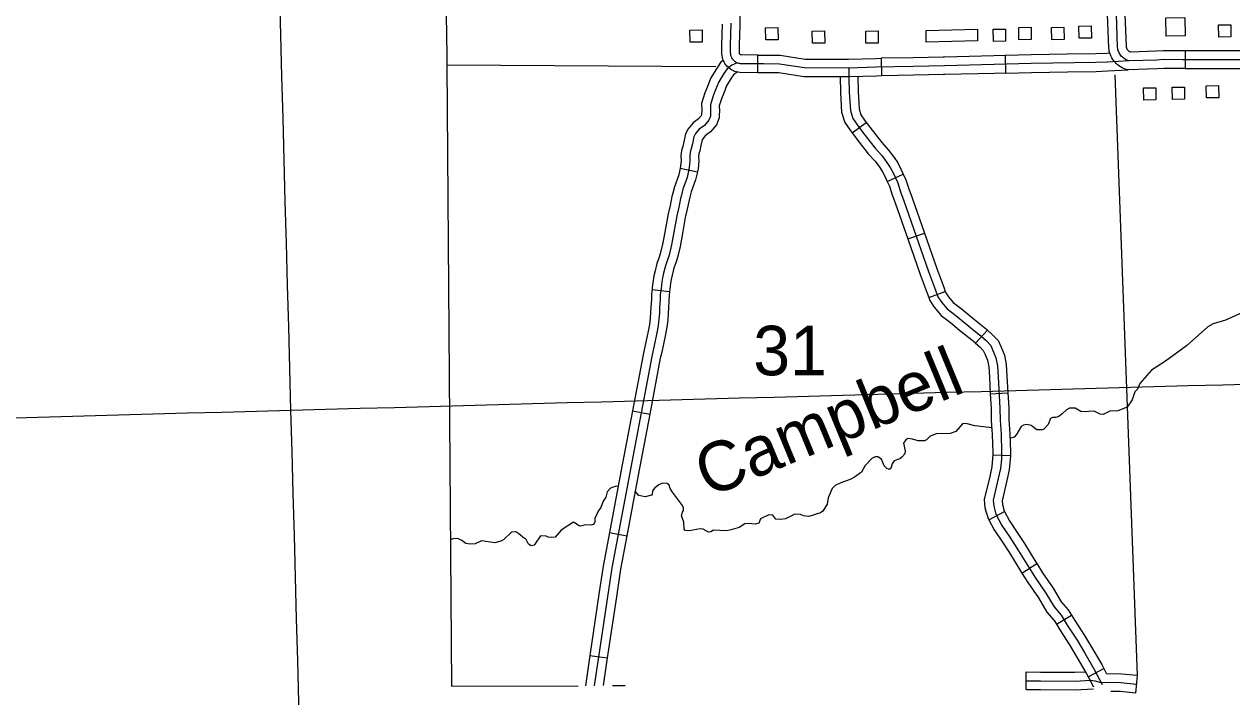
# Model space of a CAD drawing. Extents: x -19 to 366, y -4 to 359.
# Drawn here: x 156.487 to 158.436, y 173.954 to 175.04 of the extents above; entities that cross this region are included whole.
import ezdxf

# ---------------------------------------------------------------- set-up
doc = ezdxf.new("R2010")
doc.units = 0
for name, color, linetype in [('Level 2', 7, 'Continuous'), ('Level 31', 7, 'Continuous'), ('Level 32', 7, 'Continuous'), ('Level 35', 7, 'Continuous'), ('Level 45', 7, 'Continuous'), ('Level 5', 7, 'Continuous'), ('Level 56', 7, 'Continuous'), ('Level 57', 7, 'Continuous'), ('Level 60', 7, 'Continuous')]:
    doc.layers.add(name, color=color, linetype=linetype)

msp = doc.modelspace()

# ---------------------------------------------------------------- linework, layer by layer
at = {"layer": 'Level 2'}
for points in [[(157.1619, 175.4434), (157.1692, 174.99), (157.1695, 174.9741), (157.1768, 173.9718)], [(157.1768, 173.9718), (157.3815, 173.9723)], [(157.4368, 173.9724), (157.4573, 173.9724)]]:
    msp.add_lwpolyline(points, dxfattribs=at)
at = {"layer": 'Level 31'}
for p, q in [((157.6713, 174.9617), (157.6715, 174.9901)), ((158.0705, 174.9894), (158.0712, 174.961)), ((158.3611, 174.9969), (158.3611, 174.9685)), ((157.8706, 174.9849), (157.8712, 174.9565))]:
    msp.add_line(p, q, dxfattribs=at)
for points in [[(157.6426, 175.0392), (157.6427, 175.0413), (157.6433, 175.1019), (157.6426, 175.1399)], [(158.2535, 174.9734), (158.252, 174.9745), (158.2498, 174.9764), (158.2479, 174.9785), (158.246, 174.9807), (158.2443, 174.9831), (158.2428, 174.9855), (158.2415, 174.9881), (158.2404, 174.9907), (158.2395, 174.9934), (158.2387, 174.9962), (158.2382, 174.999), (158.2379, 175.0019), (158.236, 175.0557), (158.2358, 175.0812)], [(158.2707, 174.996), (158.2701, 174.9965), (158.2695, 174.997), (158.2689, 174.9975), (158.2684, 174.9981), (158.268, 174.9987), (158.2676, 174.9994), (158.2673, 175.0001), (158.2669, 175.0009), (158.2667, 175.0016), (158.2665, 175.0023), (158.2663, 175.0031), (158.2663, 175.0039), (158.2644, 175.0563), (158.2642, 175.0815)], [(158.2707, 174.9806), (158.269, 174.9811), (158.2673, 174.9817), (158.2656, 174.9825), (158.264, 174.9834), (158.2625, 174.9844), (158.261, 174.9855), (158.2597, 174.9867), (158.2584, 174.988), (158.2572, 174.9894), (158.2562, 174.9909), (158.2552, 174.9925), (158.2544, 174.9941), (158.2537, 174.9958), (158.2531, 174.9975), (158.2526, 174.9993), (158.2523, 175.001), (158.2521, 175.0029), (158.2502, 175.056)], [(157.6713, 174.9617), (157.6424, 174.9619), (157.6395, 174.9623), (157.6369, 174.9629), (157.6343, 174.9637), (157.6327, 174.9643), (157.632, 174.9646), (157.6296, 174.9658), (157.6273, 174.9672), (157.6252, 174.9688), (157.6232, 174.9705), (157.6214, 174.9723), (157.6196, 174.9744), (157.6182, 174.9766), (157.6169, 174.9788), (157.6157, 174.9812), (157.6148, 174.9837), (157.6141, 174.9863), (157.6136, 174.9888), (157.6133, 174.9914), (157.6132, 174.9936), (157.6131, 175.0066), (157.6142, 175.0401)], [(157.6381, 174.9775), (157.6378, 174.9776), (157.6365, 174.9783), (157.6352, 174.979), (157.6341, 174.9799), (157.633, 174.9808), (157.6319, 174.9819), (157.631, 174.983), (157.6302, 174.9842), (157.6294, 174.9855), (157.6288, 174.9868), (157.6283, 174.9881), (157.6279, 174.9896), (157.6276, 174.991), (157.6275, 174.9924), (157.6274, 174.9939), (157.6273, 175.0064), (157.6285, 175.0416)], [(157.6715, 174.9901), (157.6444, 174.9903), (157.6442, 174.9904), (157.6439, 174.9904), (157.6436, 174.9906), (157.6434, 174.9907), (157.6432, 174.9908), (157.6429, 174.991), (157.6427, 174.9912), (157.6425, 174.9914), (157.6424, 174.9916), (157.6422, 174.9918), (157.642, 174.9922), (157.6419, 174.9924), (157.6418, 174.9926), (157.6417, 174.9929), (157.6417, 174.9931), (157.6416, 174.9934), (157.6416, 174.9941), (157.6416, 175.0062), (157.6426, 175.0392)], [(157.6715, 174.9901), (157.6807, 174.9901), (157.7076, 174.9898), (157.7477, 174.9836), (157.771, 174.9835)], [(157.9706, 174.987), (157.9219, 174.9859), (157.8706, 174.9849)], [(158.0705, 174.9894), (158.0522, 174.9889), (157.9724, 174.987), (157.9706, 174.987)], [(158.1706, 174.9914), (158.1124, 174.9905), (158.0705, 174.9894)], [(158.2395, 174.9931), (158.2346, 174.9929), (158.2167, 174.9921), (158.1706, 174.9914)], [(158.171, 174.963), (158.2175, 174.9637), (158.236, 174.9645), (158.269, 174.9663), (158.2645, 174.9676), (158.2619, 174.9686), (158.2592, 174.9698), (158.2567, 174.9712), (158.2543, 174.9727), (158.2535, 174.9734), (158.252, 174.9745), (158.2498, 174.9764), (158.2479, 174.9785), (158.246, 174.9807), (158.2443, 174.9831), (158.2428, 174.9855), (158.2415, 174.9881), (158.2404, 174.9907), (158.2395, 174.9931)], [(158.3611, 174.9969), (158.3569, 174.9969), (158.3264, 174.997), (158.3145, 174.9963), (158.2727, 174.9949), (158.2727, 174.9949), (158.272, 174.9952), (158.2713, 174.9956), (158.2707, 174.996), (158.2707, 174.996)], [(158.4611, 174.9969), (158.4437, 174.9969), (158.4016, 174.9969), (158.3611, 174.9969)], [(157.8184, 174.9691), (157.8169, 174.9691), (157.7466, 174.9694), (157.7064, 174.9756), (157.6806, 174.9759), (157.6434, 174.9761), (157.642, 174.9763), (157.6405, 174.9766), (157.6391, 174.9771), (157.6381, 174.9775)], [(157.771, 174.9835), (157.8167, 174.9833), (157.8179, 174.9833), (157.8621, 174.9847), (157.8706, 174.9849)], [(157.9727, 174.9728), (157.9222, 174.9717), (157.8625, 174.9705), (157.8184, 174.9691)], [(158.2707, 174.9806), (158.2353, 174.9787), (158.2171, 174.9779), (158.1127, 174.9763), (158.0526, 174.9747), (157.9727, 174.9728)], [(158.3611, 174.9685), (158.3568, 174.9685), (158.3272, 174.9686), (158.3158, 174.9679), (158.269, 174.9663), (158.2645, 174.9676), (158.2619, 174.9686), (158.2592, 174.9698), (158.2567, 174.9712), (158.2543, 174.9727), (158.2535, 174.9734)], [(158.488, 174.9827), (158.4437, 174.9827), (158.4016, 174.9827), (158.3568, 174.9827), (158.3268, 174.9828), (158.3152, 174.9821), (158.2707, 174.9806)], [(158.3611, 174.9685), (158.4016, 174.9685), (158.4437, 174.9685), (158.4611, 174.9685)], [(157.7709, 174.9551), (157.7455, 174.9552), (157.7053, 174.9614), (157.6805, 174.9617), (157.6713, 174.9617)], [(157.8712, 174.9565), (157.8629, 174.9563), (157.8188, 174.9549), (157.8171, 174.9549), (157.7709, 174.9551)], [(157.9712, 174.9586), (157.9225, 174.9575), (157.8712, 174.9565)], [(158.0712, 174.961), (158.053, 174.9605), (157.9731, 174.9586), (157.9712, 174.9586)], [(158.0712, 174.961), (158.113, 174.9621), (158.171, 174.963)]]:
    msp.add_lwpolyline(points, dxfattribs=at)
at = {"layer": 'Level 32'}
for p, q in [((157.8236, 174.8645), (157.8464, 174.8815)), ((157.8803, 174.7862), (157.9061, 174.7981)), ((157.9134, 174.6934), (157.9402, 174.7027)), ((157.9472, 174.5991), (157.9739, 174.6088)), ((158.0228, 174.5254), (158.0419, 174.5464)), ((158.0466, 174.4434), (158.075, 174.445)), ((158.0505, 174.3447), (158.0789, 174.344)), ((158.0444, 174.2401), (158.0696, 174.2532)), ((158.0976, 174.1541), (158.1216, 174.1693)), ((158.1533, 174.0714), (158.1774, 174.0864)), ((158.2045, 173.9868), (158.2297, 173.9998)), ((158.2835, 173.9885), (158.2807, 173.9603))]:
    msp.add_line(p, q, dxfattribs=at)
for points in [[(157.8184, 174.9691), (157.8184, 174.9535), (157.8188, 174.9304), (157.8207, 174.9005), (157.8249, 174.8876), (157.832, 174.877), (157.8408, 174.8652), (157.8605, 174.84), (157.8715, 174.8278), (157.8798, 174.8167), (157.8851, 174.8089), (157.8897, 174.7999), (157.8971, 174.7837), (157.9016, 174.7694), (157.9071, 174.7549), (157.9467, 174.6407), (157.958, 174.6109), (157.9619, 174.6002), (157.9676, 174.5915), (157.9768, 174.5804), (157.9909, 174.5698), (158.0061, 174.5574), (158.0208, 174.5453), (158.0312, 174.537), (158.0398, 174.5292), (158.0473, 174.5213), (158.0508, 174.5134), (158.0556, 174.5016), (158.0581, 174.4888), (158.0592, 174.471), (158.0622, 174.4203), (158.0624, 174.4007), (158.0639, 174.3783), (158.0648, 174.3494), (158.0645, 174.3381), (158.0632, 174.3231), (158.0595, 174.3066), (158.0511, 174.2717), (158.052, 174.2619), (158.0557, 174.2492), (158.0652, 174.231), (158.078, 174.212), (158.0895, 174.1941), (158.1081, 174.1639), (158.1191, 174.1467), (158.1362, 174.1218), (158.1494, 174.0995), (158.1609, 174.0861), (158.1709, 174.07), (158.1866, 174.0457), (158.1992, 174.0246), (158.2139, 173.9994), (158.2269, 173.9743)], [(157.8041, 174.9549), (157.8046, 174.9298), (157.8066, 174.8978), (157.812, 174.8814), (157.8204, 174.8688), (157.8236, 174.8645)], [(157.8325, 174.9553), (157.833, 174.9309), (157.8347, 174.9032), (157.8378, 174.8939), (157.8436, 174.8852), (157.8464, 174.8815)], [(157.8464, 174.8815), (157.852, 174.8738), (157.8714, 174.8491), (157.8825, 174.8368), (157.8913, 174.8249), (157.8973, 174.8161), (157.9024, 174.8061), (157.9061, 174.7981)], [(157.8236, 174.8645), (157.8295, 174.8566), (157.8496, 174.8309), (157.8605, 174.8188), (157.8682, 174.8085), (157.8728, 174.8017), (157.8769, 174.7937), (157.8803, 174.7862)], [(157.9061, 174.7981), (157.9104, 174.7888), (157.9151, 174.774), (157.9205, 174.7598), (157.9402, 174.7027)], [(157.8803, 174.7862), (157.8838, 174.7786), (157.8882, 174.7647), (157.8937, 174.7501), (157.9134, 174.6934)], [(157.9134, 174.6934), (157.9334, 174.6358), (157.9447, 174.6059), (157.9472, 174.5991)], [(157.9402, 174.7027), (157.9601, 174.6455), (157.9713, 174.6158), (157.9739, 174.6088)], [(157.9472, 174.5991), (157.9491, 174.5939), (157.9561, 174.583), (157.967, 174.57), (157.9821, 174.5586), (157.9971, 174.5464), (158.0118, 174.5343), (158.0219, 174.5262), (158.0228, 174.5254)], [(157.9739, 174.6088), (157.9747, 174.6066), (157.979, 174.5999), (157.9867, 174.5908), (157.9996, 174.581), (158.0151, 174.5684), (158.0298, 174.5563), (158.0404, 174.5478), (158.0419, 174.5464)], [(158.0419, 174.5464), (158.0497, 174.5394), (158.0593, 174.5294), (158.0639, 174.5189), (158.0693, 174.5057), (158.0722, 174.4907), (158.0734, 174.4718), (158.075, 174.445)], [(158.0228, 174.5254), (158.0299, 174.519), (158.0353, 174.5133), (158.0378, 174.5078), (158.0419, 174.4975), (158.044, 174.487), (158.0451, 174.4701), (158.0466, 174.4434)], [(158.0466, 174.4434), (158.048, 174.4199), (158.0482, 174.4001), (158.0497, 174.3776), (158.0506, 174.3494), (158.0505, 174.3447)], [(158.075, 174.445), (158.0764, 174.4208), (158.0766, 174.4012), (158.0781, 174.379), (158.079, 174.3495), (158.0789, 174.344)], [(158.0505, 174.3447), (158.0503, 174.3389), (158.0491, 174.3253), (158.0457, 174.3098), (158.0368, 174.2728), (158.038, 174.2593), (158.0424, 174.2439), (158.0444, 174.2401)], [(158.0789, 174.344), (158.0787, 174.3373), (158.0772, 174.3209), (158.0733, 174.3034), (158.0655, 174.2707), (158.066, 174.2645), (158.0689, 174.2545), (158.0696, 174.2532)], [(158.0696, 174.2532), (158.0774, 174.2382), (158.0898, 174.2198), (158.1015, 174.2017), (158.1202, 174.1715), (158.1216, 174.1693)], [(158.0444, 174.2401), (158.0529, 174.2237), (158.0661, 174.2041), (158.0775, 174.1865), (158.0961, 174.1564), (158.0976, 174.1541)], [(158.1216, 174.1693), (158.131, 174.1545), (158.1482, 174.1295), (158.161, 174.1078), (158.1724, 174.0946), (158.1774, 174.0864)], [(158.0976, 174.1541), (158.1073, 174.1388), (158.1243, 174.1142), (158.1378, 174.0912), (158.1494, 174.0777), (158.1533, 174.0714)], [(158.1533, 174.0714), (158.1589, 174.0624), (158.1746, 174.0382), (158.187, 174.0174), (158.2015, 173.9926), (158.2045, 173.9868)], [(158.1774, 174.0864), (158.1828, 174.0776), (158.1987, 174.0532), (158.2114, 174.0319), (158.2264, 174.0063), (158.2297, 173.9998)], [(158.2297, 173.9998), (158.2339, 173.9916)], [(158.2835, 173.9885), (158.2584, 173.9911), (158.2339, 173.9916)], [(158.2045, 173.9868), (158.213, 173.9703)], [(158.2821, 173.9744), (158.2575, 173.9769), (158.2252, 173.9776)], [(158.2807, 173.9603), (158.2566, 173.9627), (158.2412, 173.963)]]:
    msp.add_lwpolyline(points, dxfattribs=at)
at = {"layer": 'Level 35'}
for points in [[(158.6143, 174.5649), (158.6004, 174.5559), (158.5917, 174.5539), (158.5802, 174.5539), (158.5572, 174.5591), (158.5232, 174.5748), (158.5, 174.579), (158.4804, 174.5801), (158.4574, 174.5761), (158.4261, 174.5623), (158.4065, 174.5566), (158.3977, 174.5515), (158.3632, 174.5211), (158.3295, 174.496), (158.3068, 174.4818), (158.2882, 174.4599)], [(158.2882, 174.4599), (158.2842, 174.4507), (158.2801, 174.4468), (158.2754, 174.4335), (158.2676, 174.422), (158.2526, 174.416), (158.2397, 174.4155), (158.2288, 174.41), (158.2239, 174.4107), (158.2144, 174.4155), (158.2053, 174.4149), (158.2, 174.4141), (158.1928, 174.4151), (158.1833, 174.4203), (158.1746, 174.4205), (158.1697, 174.4178), (158.1627, 174.4109), (158.157, 174.4066), (158.1522, 174.405), (158.1469, 174.4053), (158.1435, 174.4037), (158.1398, 174.3938), (158.1328, 174.3865), (158.1305, 174.3853), (158.1215, 174.3852), (158.1126, 174.3923), (158.1054, 174.3941), (158.1002, 174.3928), (158.0964, 174.3905), (158.089, 174.3779), (158.085, 174.3736), (158.0798, 174.372)], [(158.048, 174.3885), (158.045, 174.389), (158.0215, 174.3916), (158.0071, 174.3956), (158.0018, 174.3948), (157.991, 174.3825), (157.9816, 174.3793), (157.9593, 174.3786), (157.9496, 174.375), (157.9436, 174.3692), (157.9402, 174.3676), (157.93, 174.3675), (157.9209, 174.3704), (157.9137, 174.3714), (157.9103, 174.3691), (157.9066, 174.3637), (157.9091, 174.3512), (157.9084, 174.3466), (157.9039, 174.3409), (157.9006, 174.3386), (157.8912, 174.335), (157.8882, 174.3304), (157.8864, 174.3243), (157.8842, 174.322), (157.8823, 174.3216), (157.8793, 174.323), (157.8754, 174.3272), (157.8711, 174.3381), (157.865, 174.3418), (157.8605, 174.3417)], [(157.8605, 174.3417), (157.8552, 174.339), (157.8444, 174.3278), (157.8385, 174.3167), (157.8273, 174.309), (157.8202, 174.3051), (157.8051, 174.2995), (157.7961, 174.2952), (157.7913, 174.2906), (157.7847, 174.2753), (157.7834, 174.2654), (157.776, 174.2539), (157.7726, 174.2512), (157.7538, 174.2456), (157.7451, 174.2462), (157.7401, 174.2488), (157.731, 174.2494), (157.7157, 174.2416), (157.7081, 174.2407), (157.7005, 174.241), (157.6955, 174.2474), (157.6891, 174.248), (157.6756, 174.2414), (157.673, 174.2345), (157.6674, 174.2329), (157.6556, 174.2342), (157.6504, 174.2334), (157.641, 174.2275), (157.6259, 174.2231), (157.6203, 174.2223), (157.5995, 174.2231), (157.5954, 174.2208), (157.5916, 174.2203), (157.5832, 174.2248), (157.5783, 174.2255), (157.5602, 174.2221), (157.5541, 174.2228), (157.5522, 174.2251), (157.552, 174.2365), (157.5481, 174.2463), (157.5495, 174.2524), (157.5513, 174.255), (157.5513, 174.2596), (157.5497, 174.2634), (157.5335, 174.2844), (157.53, 174.2908), (157.5284, 174.2961), (157.5249, 174.2987), (157.5174, 174.299), (157.5117, 174.2966), (157.505, 174.2916), (157.5013, 174.2869), (157.501, 174.2816), (157.4999, 174.2797), (157.4897, 174.2773), (157.4791, 174.2794), (157.4733, 174.2861)], [(157.4458, 174.2936), (157.4428, 174.2945), (157.4334, 174.2909), (157.4282, 174.2852), (157.4257, 174.2768), (157.4217, 174.2703), (157.418, 174.26), (157.4136, 174.2542)], [(157.4136, 174.2542), (157.4081, 174.242), (157.4082, 174.237), (157.4067, 174.2332), (157.403, 174.2312), (157.3924, 174.2322), (157.3852, 174.2298), (157.3829, 174.2302), (157.3738, 174.2361), (157.3539, 174.2233), (157.3439, 174.2121), (157.339, 174.2113), (157.3326, 174.2123), (157.3295, 174.2138), (157.3204, 174.2141), (157.3123, 174.2022), (157.3104, 174.1991), (157.3055, 174.1983), (157.3013, 174.2009), (157.2967, 174.2091), (157.2944, 174.2098)], [(157.2944, 174.2098), (157.2853, 174.2172), (157.2807, 174.2206), (157.2739, 174.2201), (157.2613, 174.2081), (157.2564, 174.2054), (157.247, 174.203), (157.2254, 174.2061), (157.2152, 174.2014), (157.2077, 174.2009), (157.1997, 174.2019), (157.1936, 174.2067), (157.1871, 174.21), (157.1792, 174.2095), (157.1751, 174.208)]]:
    msp.add_lwpolyline(points, dxfattribs=at)
at = {"layer": 'Level 45'}
for p, q in [((157.5459, 174.8076), (157.5737, 174.8017)), ((157.5006, 174.612), (157.5288, 174.6086)), ((157.469, 174.4158), (157.4969, 174.4105)), ((157.4317, 174.2193), (157.4596, 174.214)), ((157.4002, 174.0212), (157.4283, 174.0171)), ((158.1042, 173.9662), (158.1045, 173.9946))]:
    msp.add_line(p, q, dxfattribs=at)
for points in [[(157.6381, 174.9775), (157.6296, 174.9741), (157.6216, 174.9682), (157.6164, 174.9605), (157.6081, 174.947), (157.603, 174.9342), (157.5991, 174.9244), (157.5947, 174.9101), (157.595, 174.9005), (157.5947, 174.8917), (157.5922, 174.885), (157.5852, 174.8767), (157.5766, 174.8704), (157.5705, 174.8633), (157.568, 174.8584), (157.5656, 174.8471), (157.5637, 174.839), (157.5621, 174.8332), (157.5614, 174.8265), (157.5616, 174.8196), (157.5607, 174.8087), (157.5573, 174.7926), (157.5503, 174.7735), (157.5479, 174.764), (157.5466, 174.7588), (157.5437, 174.7444), (157.5403, 174.7308), (157.5321, 174.684), (157.528, 174.6674), (157.526, 174.6612), (157.522, 174.65), (157.5193, 174.6384), (157.5173, 174.6307), (157.5163, 174.6241), (157.5151, 174.6135), (157.5138, 174.6032), (157.5137, 174.595), (157.5128, 174.5826), (157.5125, 174.5743), (157.5117, 174.5639), (157.5102, 174.5532), (157.5076, 174.539), (157.5, 174.5034), (157.4355, 174.1628), (157.4073, 173.9723)], [(157.6154, 174.9813), (157.6112, 174.9781), (157.6045, 174.9682), (157.5953, 174.9533), (157.5898, 174.9394), (157.5857, 174.9291), (157.5804, 174.912), (157.5808, 174.9005), (157.5805, 174.8941)], [(157.6378, 174.9626), (157.632, 174.9582), (157.6284, 174.9528), (157.6208, 174.9406), (157.6162, 174.9289), (157.6125, 174.9196), (157.609, 174.9082), (157.6092, 174.9004), (157.6089, 174.8931)], [(157.5806, 174.8945), (157.5797, 174.8923), (157.5754, 174.8871), (157.5669, 174.8809), (157.5587, 174.8713), (157.5545, 174.8632), (157.5517, 174.8502), (157.55, 174.8425), (157.5481, 174.8359), (157.5471, 174.8271), (157.5474, 174.82), (157.5466, 174.8108), (157.5459, 174.8076)], [(157.6089, 174.8931), (157.6088, 174.8889), (157.6046, 174.8778), (157.595, 174.8662), (157.5864, 174.8599), (157.5823, 174.8552), (157.5814, 174.8535), (157.5795, 174.8441), (157.5775, 174.8354), (157.5761, 174.8305), (157.5756, 174.826), (157.5758, 174.8192), (157.5748, 174.8067), (157.5737, 174.8017)], [(157.5459, 174.8076), (157.5436, 174.7966), (157.5367, 174.7777), (157.5341, 174.7675), (157.5327, 174.7619), (157.5298, 174.7475), (157.5264, 174.7338), (157.5223, 174.7101)], [(157.5737, 174.8017), (157.5709, 174.7887), (157.5639, 174.7693), (157.5616, 174.7606), (157.5604, 174.7557), (157.5575, 174.7413), (157.5542, 174.7279), (157.5503, 174.7052)], [(157.5223, 174.7101), (157.5182, 174.687), (157.5144, 174.6713), (157.5126, 174.6658), (157.5084, 174.654), (157.5055, 174.6418), (157.5034, 174.6336), (157.5022, 174.6261), (157.501, 174.6152), (157.5006, 174.612)], [(157.5503, 174.7052), (157.5461, 174.6811), (157.5417, 174.6635), (157.5395, 174.6566), (157.5357, 174.646), (157.5331, 174.635), (157.5313, 174.6278), (157.5304, 174.6222), (157.5292, 174.6119), (157.5288, 174.6086)], [(157.5006, 174.612), (157.4997, 174.6042), (157.4995, 174.5957), (157.4986, 174.5833), (157.4983, 174.5752), (157.4975, 174.5654), (157.4962, 174.5554), (157.4936, 174.5418), (157.4878, 174.5143)], [(157.5288, 174.6086), (157.528, 174.6022), (157.5279, 174.5944), (157.527, 174.5818), (157.5267, 174.5735), (157.5258, 174.5624), (157.5242, 174.5509), (157.5215, 174.5363), (157.5156, 174.5084)], [(157.4878, 174.5143), (157.4861, 174.5062), (157.469, 174.4158)], [(157.5156, 174.5084), (157.5139, 174.5007), (157.4969, 174.4105)], [(157.469, 174.4158), (157.4503, 174.3175)], [(157.4969, 174.4105), (157.4782, 174.3123)], [(157.4503, 174.3175), (157.4317, 174.2193)], [(157.4782, 174.3123), (157.4596, 174.214)], [(157.4317, 174.2193), (157.4215, 174.1651), (157.4148, 174.1202)], [(157.4596, 174.214), (157.4495, 174.1604), (157.4429, 174.116)], [(157.4148, 174.1202), (157.4002, 174.0212)], [(157.4429, 174.116), (157.4283, 174.0171)], [(157.4002, 174.0212), (157.393, 173.9723)], [(157.4283, 174.0171), (157.4217, 173.9724)], [(158.1045, 173.9946), (158.1278, 173.9943), (158.1831, 173.994), (158.2001, 173.9949)], [(158.1043, 173.9804), (158.1277, 173.9801), (158.1834, 173.9798), (158.2086, 173.9812), (158.2155, 173.9801), (158.2252, 173.9776)], [(158.1042, 173.9662), (158.1276, 173.9659), (158.1838, 173.9656), (158.213, 173.9672)]]:
    msp.add_lwpolyline(points, dxfattribs=at)
at = {"layer": 'Level 5'}
for points in [[(157.6035, 174.971), (157.1695, 174.9741)], [(158.2478, 174.958), (158.2836, 173.9885)]]:
    msp.add_lwpolyline(points, dxfattribs=at)
at = {"layer": 'Level 56'}
for points in [[(157.5619, 175.0108), (157.5616, 175.0305), (157.5813, 175.0309), (157.5817, 175.0112)], [(157.6843, 175.0146), (157.6839, 175.0343), (157.7037, 175.0346), (157.704, 175.0149)], [(157.7595, 175.0092), (157.7592, 175.0289), (157.7789, 175.0293), (157.7793, 175.0096)], [(157.8459, 175.0092), (157.8456, 175.0289), (157.8654, 175.0292), (157.8657, 175.0095)], [(157.9433, 175.011), (157.9428, 175.03), (158.0257, 175.0319), (158.0261, 175.0129)], [(158.0515, 175.012), (158.0511, 175.0318), (158.0709, 175.0321), (158.0712, 175.0124)], [(158.0928, 175.015), (158.0925, 175.0347), (158.1123, 175.0351), (158.1126, 175.0154)], [(158.1459, 175.0149), (158.1456, 175.0347), (158.1653, 175.035), (158.1657, 175.0153)], [(158.1901, 175.0173), (158.1897, 175.037), (158.2095, 175.0374), (158.2099, 175.0177)], [(158.4152, 175.0191), (158.4149, 175.0388), (158.4346, 175.0391), (158.435, 175.0194)], [(158.2943, 174.9174), (158.2939, 174.9371), (158.3137, 174.9375), (158.314, 174.9178)], [(158.3406, 174.9186), (158.3402, 174.9383), (158.36, 174.9386), (158.3603, 174.9189)], [(158.3955, 174.9209), (158.3951, 174.9406), (158.4149, 174.941), (158.4153, 174.9213)]]:
    msp.add_lwpolyline(points, close=True, dxfattribs=at)
at = {"layer": 'Level 57'}
msp.add_lwpolyline([(158.3304, 175.0208), (158.3299, 175.0503), (158.3606, 175.0509), (158.3611, 175.0213)], close=True, dxfattribs=at)
at = {"layer": 'Level 60'}
for points in [[(161.4532, 2.0533), (161.2336, 10.6702), (161.0133, 19.2873), (160.7922, 27.9044), (160.5704, 36.5217), (160.3478, 45.1392), (160.1245, 53.7568), (159.9003, 62.3745), (159.6754, 70.9923), (159.4498, 79.6103), (159.2234, 88.2284), (158.9962, 96.8466), (158.7683, 105.465), (158.5396, 114.0835), (158.3102, 122.7022), (158.08, 131.321), (157.849, 139.9399), (157.6173, 148.559), (157.3849, 157.1782), (157.1517, 165.7975), (156.9177, 174.417), (156.683, 183.0366), (156.511, 189.3363)], [(0, 172.2839), (7.1335, 172.2883), (14.267, 172.3015), (21.4005, 172.3236), (28.5339, 172.3544), (35.6673, 172.3941), (42.8006, 172.4426), (49.9339, 172.4999), (57.0671, 172.566), (64.2002, 172.6409), (71.3332, 172.7246), (78.4661, 172.8172), (85.5989, 172.9186), (92.7315, 173.0287), (99.8641, 173.1477), (106.9964, 173.2755), (114.1286, 173.4122), (121.2606, 173.5576), (128.3925, 173.7119), (135.5241, 173.8749), (142.6555, 174.0468), (149.7867, 174.2275), (156.9177, 174.417), (164.0485, 174.6153), (171.179, 174.8224), (178.3092, 175.0383), (185.4392, 175.2631), (192.5688, 175.4966), (199.6982, 175.739), (206.8273, 175.9902), (213.9561, 176.2502), (221.0845, 176.5189), (228.2126, 176.7965), (235.3404, 177.083), (242.4677, 177.3782), (249.5948, 177.6822), (256.7214, 177.995), (263.8476, 178.3167), (270.9735, 178.6471), (278.0989, 178.9863), (285.2239, 179.3344), (292.3485, 179.6912), (299.4726, 180.0569), (306.5963, 180.4314), (313.7195, 180.8146), (320.8422, 181.2067), (327.9644, 181.6076), (335.0862, 182.0172), (342.2074, 182.4357)]]:
    msp.add_spline(points, degree=3, dxfattribs=at)

# ---------------------------------------------------------------- texts
at = {"layer": 'Level 35'}
msp.add_text('Campbell', height=0.08, rotation=22.412, dxfattribs=at).set_placement((157.5911, 174.2752))
at = {"layer": 'Level 5'}
msp.add_text('31', height=0.08, dxfattribs=at).set_placement((157.6639, 174.4733))

doc.saveas('drawing.dxf')
